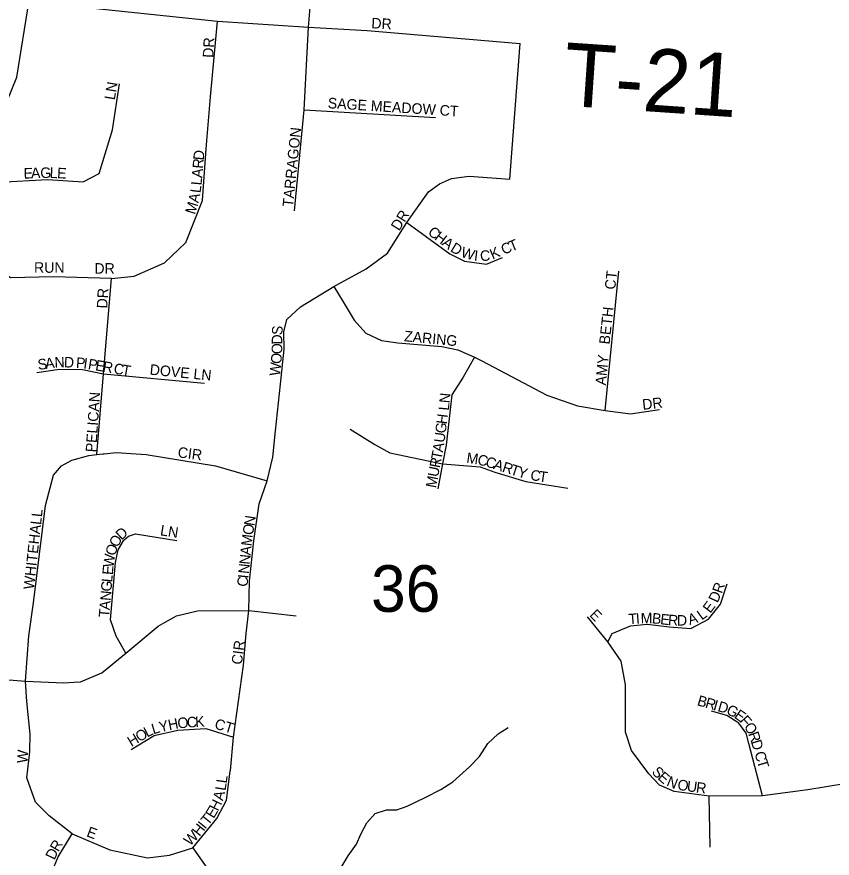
# Model space of a CAD drawing. Extents: x 1310247 to 1552180, y 377264 to 706493.
# Drawn here: x 1420398 to 1424262, y 501626 to 505613 of the extents above; entities that cross this region are included whole.
import ezdxf

# ---------------------------------------------------------------- set-up
doc = ezdxf.new("R2010")
doc.units = 0
for name, color, linetype in [('GM_X_Minor_River', 7, 'Continuous'), ('GM_X_Section_Text', 7, 'Continuous'), ('GM_X_Township_Road_Text', 7, 'Continuous'), ('GM_X_Township_Subdivision', 7, 'Continuous'), ('GM_X_Township_Subdivision_Text', 7, 'Continuous')]:
    doc.layers.add(name, color=color, linetype=linetype)

msp = doc.modelspace()

# ---------------------------------------------------------------- linework, layer by layer
at = {"layer": 'GM_X_Minor_River'}
msp.add_lwpolyline([(1421930.5, 501574.4), (1421968.5, 501637.5), (1422008.3, 501692.4), (1422027.7, 501740), (1422057.4, 501793.3), (1422096.9, 501838.2), (1422149.5, 501854.7), (1422199.7, 501855.2), (1422248.4, 501871.8), (1422333.9, 501913.3), (1422407.2, 501951.2), (1422464.5, 501987.6), (1422542.9, 502059.5), (1422590.5, 502108.2), (1422630.4, 502169.2), (1422679.9, 502215.8), (1422727, 502244.5)], dxfattribs=at)
at = {"layer": 'GM_X_Township_Subdivision'}
for points in [[(1420846, 504373.9), (1420571.4, 504381.9), (1420368.1, 504375.9), (1420317.5, 504414.2), (1420300.1, 504597.1), (1420312.3, 504830.6), (1420324.5, 505144.1), (1420397.7, 505327), (1420456.9, 505691), (1420456.9, 505840.9), (1420460.4, 505893.1), (1420467.7, 505924.2)], [(1421713.5, 504694.3), (1421759.3, 505172.3), (1421781, 505564.7), (1421783.1, 505602.6), (1421799.1, 505793.7), (1421803, 505818.4), (1421804, 505824.3)], [(1420456.9, 505691), (1420519.6, 505679.1), (1420865.1, 505643.1), (1421349.1, 505593.2), (1421781, 505564.7), (1422058.1, 505548), (1422782.7, 505487)], [(1420846, 504373.9), (1420954.7, 504384), (1421097.4, 504447.1), (1421199.2, 504543.7), (1421278, 504742.6), (1421295.2, 504987.9), (1421315.7, 505234.7), (1421349.1, 505593.2)], [(1421497.3, 502799.6), (1421500.3, 502939.3), (1421521.2, 503129.2), (1421546.2, 503306.1), (1421583.7, 503414), (1421611.9, 503527.2), (1421623.9, 503650.7), (1421647.7, 503871.8), (1421665.7, 504039.1), (1421663.7, 504120.7), (1421677.6, 504178.5), (1421741.9, 504239), (1421900.6, 504335.8), (1422053.9, 504419.5), (1422155.5, 504493.2), (1422247.1, 504638.6), (1422348.6, 504784), (1422400.4, 504821.8), (1422458.1, 504847.7), (1422541.8, 504857.7), (1422734.9, 504843.7), (1422782.7, 505487)], [(1420347.1, 504835.5), (1420312.3, 504830.6), (1420543.9, 504842.4), (1420711.9, 504830.8), (1420787.6, 504870.6), (1420851.3, 505077.8), (1420885.3, 505295.6)], [(1421759.3, 505172.3), (1422382.5, 505136.5)], [(1422247.1, 504638.6), (1422450.6, 504490.3), (1422519.9, 504455.3), (1422623.4, 504441.4), (1422699.1, 504473.2)], [(1420776.6, 503538.7), (1420808.4, 503921.7), (1420846, 504373.9)], [(1423186.9, 503748.3), (1423250.6, 504407.5)], [(1421900.6, 504335.8), (1421944.4, 504262.1), (1421996.2, 504176.5), (1422051.9, 504114.8), (1422125.6, 504078.9), (1422203.3, 504068.9), (1422412.3, 504051), (1422488, 504035.1), (1422567.7, 504001.2), (1422602.2, 503982.9)], [(1422567.7, 504001.2), (1422513.9, 503905.7), (1422460.1, 503822), (1422432.3, 503583), (1422415.3, 503494.4), (1422392.5, 503375.8)], [(1422602.2, 503982.9), (1422910.1, 503820), (1423055.5, 503770.2), (1423186.9, 503748.3), (1423306.4, 503732.4), (1423443.8, 503752.3)], [(1420492.9, 503927.5), (1420600.4, 503943.4), (1420709.9, 503941.5), (1420808.4, 503921.7)], [(1420808.4, 503921.7), (1421287.3, 503877.7)], [(1421978.3, 503658.7), (1422094.7, 503586.6), (1422165.5, 503547.1), (1422415.3, 503494.4), (1422593.6, 503481.4), (1422663.3, 503455.5), (1422810.6, 503411.7), (1423009.7, 503379.8)], [(1420460.1, 502130.1), (1420460.3, 502131.6), (1420461, 502213.7), (1420445.1, 502369), (1420438.8, 502464.7), (1420454.9, 502679.6), (1420477.4, 502836), (1420534.2, 503297.5), (1420571.5, 503440.7), (1420610.1, 503485.7), (1420658.3, 503511.8), (1420739.4, 503534.9), (1420776.6, 503538.7), (1420805.4, 503541.6)], [(1420805.4, 503541.6), (1420812.2, 503542.2), (1420869.4, 503548), (1421010.4, 503539.1), (1421339.5, 503485), (1421583.7, 503414)], [(1420915.2, 502597.2), (1420868.6, 502677.8), (1420841.8, 502754.8), (1420865.5, 503026.6), (1420878.2, 503087.1), (1420905.5, 503133.5), (1420927.4, 503152.8), (1420960.7, 503163.7), (1421157, 503130.9)], [(1423198.9, 502650.9), (1423218.8, 502690.7), (1423306.4, 502726.6), (1423386, 502734.5), (1423489.6, 502722.6), (1423593.1, 502714.6), (1423676.8, 502758.4), (1423732.5, 502830.1), (1423764.4, 502925.7)], [(1421100.7, 502744.6), (1421155.2, 502774.6), (1421253.7, 502797.8), (1421497.3, 502799.6), (1421721.2, 502774.6)], [(1421409.9, 502041.8), (1421425.6, 502199.6), (1421471.9, 502541), (1421485.3, 502691.1), (1421497.3, 502799.6)], [(1420667.8, 502459.6), (1420700.3, 502461.1), (1420800.6, 502504.1), (1420915.2, 502597.2), (1421067.4, 502726.2), (1421100.7, 502744.6)], [(1425043.9, 502133.9), (1424797.9, 502087), (1424417.5, 501993.6), (1424146.7, 501949.8), (1423931.6, 501921.9), (1423679.3, 501920.5), (1423513.5, 501941.8), (1423443.8, 501971.7), (1423394, 502025.5), (1423310.4, 502137), (1423282.5, 502222.7), (1423282.5, 502284.4), (1423282.5, 502447.7), (1423262.6, 502559.2), (1423198.9, 502650.9), (1423103.3, 502770.4)], [(1420299.6, 502475.3), (1420438.8, 502464.7), (1420621.5, 502457.5), (1420667.8, 502459.6)], [(1423931.6, 501921.9), (1423867.9, 502168.9), (1423854, 502218.7), (1423820.1, 502266.5), (1423762.4, 502302.3), (1423690.7, 502322.2)], [(1420939.8, 502140.9), (1421048.5, 502207.2), (1421160.6, 502231.9), (1421293.1, 502240.8), (1421425.6, 502199.6)], [(1420660, 501742), (1420550.6, 501827.3), (1420486.9, 501891), (1420445.1, 502006.5), (1420460.1, 502130.1)], [(1420660, 501742), (1420838.2, 501665.9), (1421017.3, 501628.3), (1421121.2, 501640.8), (1421232.2, 501674.8), (1421345.1, 501814.5), (1421391.6, 501900.5), (1421409.5, 502038.4), (1421409.9, 502041.8)], [(1423684.7, 501678.9), (1423679.3, 501920.5)], [(1420497, 501249.5), (1420542.3, 501469), (1420563.3, 501559.3), (1420593.7, 501631.9), (1420660, 501742)], [(1421232.2, 501674.8), (1421368.4, 501481.4)]]:
    msp.add_lwpolyline(points, dxfattribs=at)

# ---------------------------------------------------------------- texts
at = {"layer": 'GM_X_Section_Text'}
msp.add_text('36', height=221, rotation=0, dxfattribs=at).set_placement((1422076.7, 502793.4))
at = {"layer": 'GM_X_Township_Road_Text'}
msp.add_text('T-21', height=300, rotation=356.1149, dxfattribs=at).set_placement((1422981.5, 505193.1))
at = {"layer": 'GM_X_Township_Subdivision_Text'}
for s, rotation, p in [('DR', 356.9887, (1422077.2, 505559.1)), ('DR', 86.9833, (1421328.8, 505418.2)), ('LN', 80.5367, (1420861.9, 505216.8)), ('SAGE MEADOW CT', 356.3383, (1421870.5, 505180.7)), ('TARRAGON', 84.0689, (1421706.6, 504710.3)), ('D', 84.9859, (1421283.6, 504931.9)), ('R', 84.9859, (1421280.1, 504892.4)), ('E', 2.1454, (1420430.8, 504846.3)), ('A', 2.1425, (1420465.9, 504847.6)), ('G', 0.8743, (1420509.6, 504849.2)), ('L', 357.8137, (1420552.9, 504849.9)), ('E', 357.1437, (1420587.9, 504848.6)), ('A', 84.9859, (1421276.3, 504848.6)), ('L', 82.5823, (1421268.4, 504776.3)), ('L', 84.9859, (1421273.2, 504813.5)), ('A', 77.7751, (1421258.3, 504728.8)), ('M', 72.9679, (1421241.7, 504673.9)), ('DR', 57.9946, (1422209.7, 504595.6)), ('C', 322.9067, (1422342.2, 504584.7)), ('H', 322.8984, (1422373.7, 504560.8)), ('A', 322.9088, (1422408.9, 504534.2)), ('D', 329.3308, (1422449, 504504.3)), ('C', 22.2568, (1422705.1, 504484.9)), ('T', 22.2544, (1422741.7, 504499.9)), ('W', 343.4117, (1422499.1, 504476.5)), ('I', 352.8821, (1422562.8, 504458.3)), ('C', 3.6452, (1422594.9, 504455.3)), ('K', 23.7528, (1422652.9, 504462.3)), ('RUN', 0, (1420479.5, 504400.4)), ('DR', 0, (1420765.5, 504396)), ('CT', 83.6571, (1423233.4, 504318.7)), ('DR', 86.9887, (1420826.6, 504230.2)), ('BETH', 83.7954, (1423207, 504059.1)), ('S', 84.9527, (1421655.4, 504103.2)), ('D', 91.2604, (1421656.5, 504060.7)), ('ZARING', 354.5071, (1422231.7, 504076.3)), ('O', 88.2814, (1421655.1, 504013.9)), ('O', 84.3833, (1421650.6, 503966.4)), ('AMY', 84.6436, (1423189.4, 503865.4)), ('S', 7.6181, (1420500.2, 503939.8)), ('A', 7.6062, (1420535.1, 503944.5)), ('N', 2.4269, (1420577.5, 503950.2)), ('D', 357.8465, (1420620.4, 503952.1)), ('P', 355.9397, (1420677.2, 503949.9)), ('I', 352.1079, (1420711.4, 503947.5)), ('P', 350.3782, (1420732.8, 503944.5)), ('E', 350.1716, (1420767.5, 503938.6)), ('R', 350.185, (1420802.1, 503932.6)), ('W', 84.3756, (1421645, 503909.5)), ('C', 350.1763, (1420854.2, 503923.6)), ('T', 350.185, (1420893.2, 503916.8)), ('DOVE LN', 354.382, (1421026.1, 503917.9)), ('PELICAN', 86.1218, (1420773.7, 503548.3)), ('N', 84.5602, (1422448.8, 503780.8)), ('L', 84.9391, (1422445.7, 503745.9)), ('DR', 6.3369, (1423364.9, 503750.6)), ('H', 83.0878, (1422435.5, 503680.8)), ('G', 83.0848, (1422430.2, 503637.1)), ('U', 82.7005, (1422424.6, 503593.1)), ('CIR', 352.5676, (1421158.4, 503526.2)), ('A', 80.1032, (1422416.6, 503547.3)), ('T', 79.1857, (1422409.9, 503511.9)), ('M', 352.0425, (1422526.7, 503499.8)), ('C', 346.5439, (1422577.7, 503492.8)), ('R', 79.1838, (1422402.4, 503473)), ('C', 342.5366, (1422615.4, 503483.8)), ('A', 342.3219, (1422653.1, 503471.9)), ('R', 342.3215, (1422695, 503458.6)), ('T', 342.3167, (1422732.7, 503446.5)), ('U', 79.183, (1422394.2, 503429.7)), ('Y', 343.3144, (1422767.2, 503435.6)), ('C', 350.9814, (1422829.4, 503418.6)), ('T', 351.5587, (1422869, 503412.3)), ('M', 79.1901, (1422384.3, 503377.9)), ('WHITEHALL', 83.7287, (1420479, 502897.5)), ('N', 81.2455, (1421523.4, 503198.5)), ('D', 42.5648, (1420893.9, 503130.6)), ('LN', 351.0271, (1421075, 503156.6)), ('O', 81.3228, (1421516.8, 503155)), ('O', 61.5334, (1420875.6, 503095.4)), ('M', 82.8784, (1421510.3, 503103)), ('O', 72.5638, (1420863.4, 503055.8)), ('A', 84.2763, (1421505.9, 503059.5)), ('W', 81.7332, (1420855.7, 503001.2)), ('N', 84.2644, (1421501.5, 503015.7)), ('N', 84.2703, (1421497.1, 502971.9)), ('E', 85.0628, (1420852.7, 502966.9)), ('G', 85.0648, (1420845.9, 502888)), ('L', 85.0815, (1420849.7, 502931.8)), ('C', 84.2713, (1421491, 502910.6)), ('I', 84.2633, (1421494.9, 502950)), ('R', 69.7948, (1423738.8, 502877.1)), ('N', 85.0768, (1420842.2, 502844.2)), ('D', 65.3476, (1423718.8, 502833.2)), ('A', 85.0648, (1420838.4, 502800.3)), ('E', 53.2146, (1423684.6, 502784.1)), ('T', 85.0764, (1420835.4, 502765.2)), ('E', 315, (1423108.6, 502775.6)), ('T', 4.6638, (1423298.8, 502733.6)), ('I', 4.6581, (1423333.9, 502736.5)), ('M', 1.0292, (1423355, 502738.2)), ('B', 354.1493, (1423406.2, 502739.2)), ('E', 353.1952, (1423445.4, 502735.2)), ('R', 356.0399, (1423483, 502730.8)), ('D', 0.3758, (1423526.6, 502727.9)), ('A', 17.9821, (1423587.1, 502730.9)), ('L', 35.4196, (1423643.8, 502751.9)), ('CIR', 82.8744, (1421464.6, 502541.3)), ('B', 344.0846, (1423619.1, 502351.2)), ('R', 344.0797, (1423657.1, 502340.4)), ('I', 344.0892, (1423695.2, 502329.5)), ('D', 344.0816, (1423716.4, 502323.5)), ('G', 333.5278, (1423756.4, 502312.3)), ('C', 3.6937, (1421205.2, 502244.4)), ('K', 3.7101, (1421244.7, 502247)), ('E', 325.2755, (1423794.2, 502293.6)), ('F', 311.114, (1423820.7, 502275.8)), ('L', 16.3957, (1421044.5, 502212.5)), ('Y', 12.9946, (1421077.5, 502222.2)), ('H', 11.3078, (1421120, 502232)), ('O', 5.2093, (1421161.7, 502240.5)), ('CT', 343.6073, (1421331.4, 502241.1)), ('O', 300.3603, (1423842.4, 502251.2)), ('O', 31.1134, (1420978.7, 502174.8)), ('L', 27.5486, (1421015.6, 502197.2)), ('R', 289.1915, (1423863.5, 502215.6)), ('H', 31.1099, (1420941, 502152.1)), ('D', 286.9212, (1423876.4, 502178.7)), ('W', 85.9533, (1420448.2, 502074.5)), ('C', 286.9295, (1423893.1, 502124)), ('T', 286.923, (1423904.6, 502086.1)), ('S', 314.575, (1423404, 502031.3)), ('E', 318.7162, (1423431.6, 502003.5)), ('L', 81.6665, (1421387.1, 501943.8)), ('L', 81.5685, (1421392.2, 501978.6)), ('N', 338.2674, (1423473.8, 501970.6)), ('O', 350.5298, (1423526, 501951.2)), ('U', 352.514, (1423571.2, 501943.7)), ('R', 352.4864, (1423614.8, 501937.9)), ('A', 75.3213, (1421374.7, 501895.3)), ('H', 63.8102, (1421351.5, 501845.5)), ('E', 58.6215, (1421330.7, 501811.1)), ('T', 51.1501, (1421304.6, 501777.9)), ('H', 51.3946, (1421263.3, 501726.4)), ('I', 51.0535, (1421290.7, 501760.7)), ('E', 339.4529, (1420724.8, 501730.5)), ('W', 44.5244, (1421218.1, 501681.4)), ('R', 60.3108, (1420594.9, 501653.1)), ('D', 64.08, (1420576, 501614.3))]:
    msp.add_text(s, height=50, rotation=rotation, dxfattribs=at).set_placement(p)

doc.saveas('drawing.dxf')
